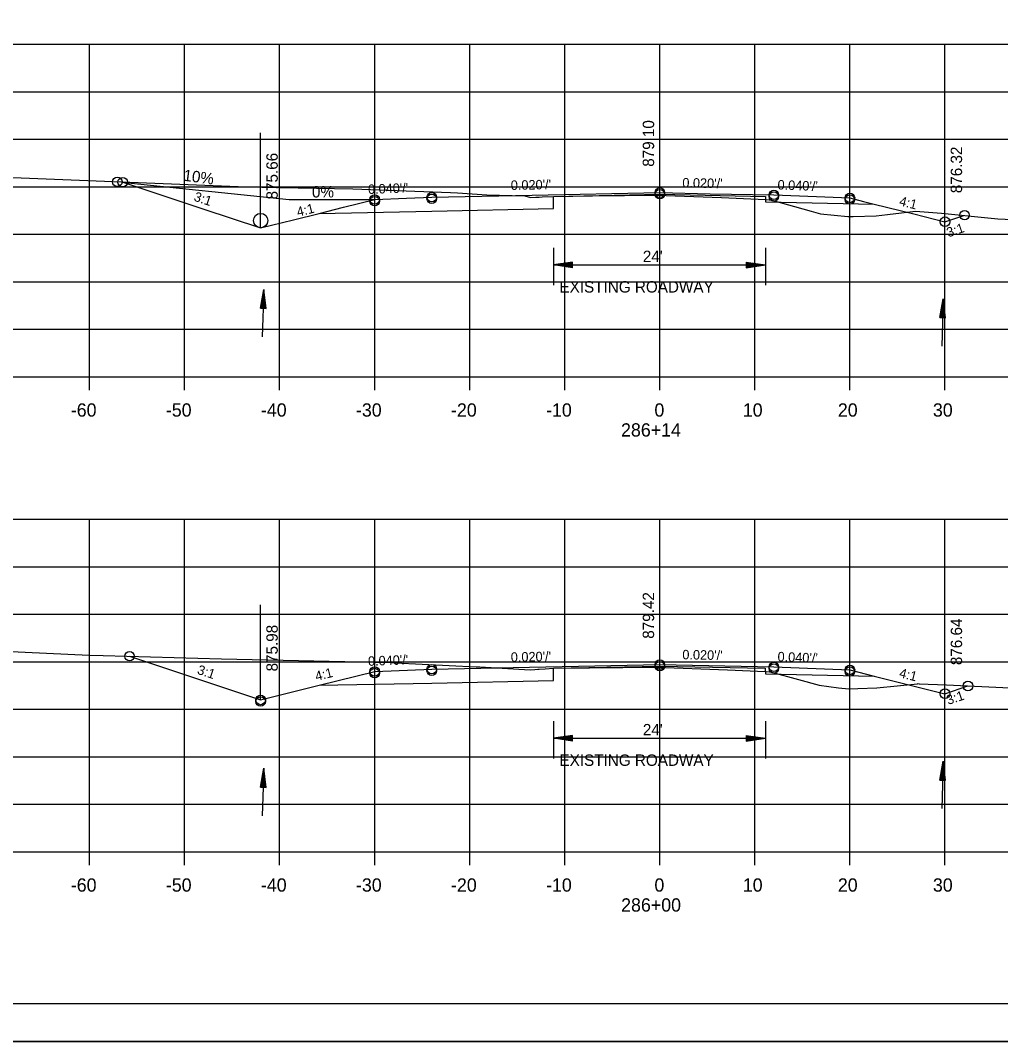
# Model space of a CAD drawing. Extents: x 1486524 to 1499135, y 326561 to 337924.
# Drawn here: x 1488915.6 to 1489018.7, y 332352.6 to 332460.1 of the extents above; entities that cross this region are included whole.
import ezdxf

# ---------------------------------------------------------------- set-up
doc = ezdxf.new("R2010")
doc.units = 0
for name, color, linetype in [('E_Const Align', 7, 'Continuous'), ('E_Const Align Station', 7, 'Continuous'), ('E_Ownership Information', 7, 'Continuous'), ('E_Property Line', 7, 'Continuous'), ('E_Proposed ROW and Easements', 7, 'Continuous'), ('E_Proposed ROW Fig Annot', 7, 'Continuous'), ('E_Quarter Calls', 7, 'Continuous'), ('E_Station Offset', 7, 'Continuous'), ('E_Survey Point', 7, 'Continuous'), ('E_Title Sheet', 7, 'Continuous'), ('E_Tract Number', 7, 'Continuous'), ('R_Water Annot', 7, 'Continuous'), ('R_Xsect Elev', 7, 'Continuous'), ('R_Xsect Slope', 7, 'Continuous')]:
    doc.layers.add(name, color=color, linetype=linetype)

msp = doc.modelspace()

# ---------------------------------------------------------------- linework, layer by layer
at = {"layer": 'E_Const Align'}
for p, q in [((1488842.89, 332422.61), (1489122.89, 332422.61)), ((1488922.89, 332421.21), (1488922.89, 332422.61)), ((1488932.89, 332421.21), (1488932.89, 332422.61)), ((1488942.89, 332421.21), (1488942.89, 332422.61)), ((1488952.89, 332421.21), (1488952.89, 332422.61)), ((1488962.89, 332421.21), (1488962.89, 332422.61)), ((1488972.89, 332421.21), (1488972.89, 332422.61)), ((1488982.89, 332421.21), (1488982.89, 332422.61)), ((1488992.89, 332421.21), (1488992.89, 332422.61)), ((1489002.89, 332421.21), (1489002.89, 332422.61)), ((1489012.89, 332421.21), (1489012.89, 332422.61)), ((1488842.89, 332372.61), (1489122.89, 332372.61)), ((1488922.89, 332371.21), (1488922.89, 332372.61)), ((1488932.89, 332371.21), (1488932.89, 332372.61)), ((1488942.89, 332371.21), (1488942.89, 332372.61)), ((1488952.89, 332371.21), (1488952.89, 332372.61)), ((1488962.89, 332371.21), (1488962.89, 332372.61)), ((1488972.89, 332371.21), (1488972.89, 332372.61)), ((1488982.89, 332371.21), (1488982.89, 332372.61)), ((1488992.89, 332371.21), (1488992.89, 332372.61)), ((1489002.89, 332371.21), (1489002.89, 332372.61)), ((1489012.89, 332371.21), (1489012.89, 332372.61))]:
    msp.add_line(p, q, dxfattribs=at)
at = {"layer": 'E_Ownership Information'}
for p, q in [((1488842.89, 332457.61), (1489122.89, 332457.61)), ((1488922.89, 332422.61), (1488922.89, 332457.61)), ((1488932.89, 332422.61), (1488932.89, 332457.61)), ((1488942.89, 332422.61), (1488942.89, 332457.61)), ((1488952.89, 332422.61), (1488952.89, 332457.61)), ((1488962.89, 332422.61), (1488962.89, 332457.61)), ((1488972.89, 332422.61), (1488972.89, 332457.61)), ((1488982.89, 332422.61), (1488982.89, 332457.61)), ((1488992.89, 332422.61), (1488992.89, 332457.61)), ((1489002.89, 332422.61), (1489002.89, 332457.61)), ((1489012.89, 332422.61), (1489012.89, 332457.61)), ((1488842.89, 332452.61), (1489122.89, 332452.61)), ((1488842.89, 332447.61), (1489122.89, 332447.61)), ((1488842.89, 332442.61), (1489122.89, 332442.61)), ((1488842.89, 332437.61), (1489122.89, 332437.61)), ((1488842.89, 332432.61), (1489122.89, 332432.61)), ((1488842.89, 332427.61), (1489122.89, 332427.61)), ((1488842.89, 332422.61), (1489122.89, 332422.61)), ((1488842.89, 332407.61), (1489122.89, 332407.61)), ((1488922.89, 332372.61), (1488922.89, 332407.61)), ((1488932.89, 332372.61), (1488932.89, 332407.61)), ((1488942.89, 332372.61), (1488942.89, 332407.61)), ((1488952.89, 332372.61), (1488952.89, 332407.61)), ((1488962.89, 332372.61), (1488962.89, 332407.61)), ((1488972.89, 332372.61), (1488972.89, 332407.61)), ((1488982.89, 332372.61), (1488982.89, 332407.61)), ((1488992.89, 332372.61), (1488992.89, 332407.61)), ((1489002.89, 332372.61), (1489002.89, 332407.61)), ((1489012.89, 332372.61), (1489012.89, 332407.61)), ((1488842.89, 332402.61), (1489122.89, 332402.61)), ((1488842.89, 332397.61), (1489122.89, 332397.61)), ((1488842.89, 332392.61), (1489122.89, 332392.61)), ((1488842.89, 332387.61), (1489122.89, 332387.61)), ((1488842.89, 332382.61), (1489122.89, 332382.61)), ((1488842.89, 332377.61), (1489122.89, 332377.61)), ((1488842.89, 332372.61), (1489122.89, 332372.61))]:
    msp.add_line(p, q, dxfattribs=at)
at = {"layer": 'E_Property Line'}
msp.add_line((1489141.07, 332356.61), (1488824.89, 332356.61), dxfattribs=at)
at = {"layer": 'E_Proposed ROW and Easements'}
for p, q in [((1488971.71, 332436.19), (1488971.71, 332432.26)), ((1488993.99, 332436.19), (1488993.99, 332432.26)), ((1488973.71, 332434.68), (1488971.71, 332434.38)), ((1488973.71, 332434.08), (1488971.71, 332434.38)), ((1488973.71, 332434.63), (1488972.04, 332434.38)), ((1488973.71, 332434.13), (1488972.04, 332434.38)), ((1488973.71, 332434.57), (1488972.39, 332434.38)), ((1488973.71, 332434.18), (1488972.39, 332434.38)), ((1488973.71, 332434.52), (1488972.72, 332434.38)), ((1488973.71, 332434.23), (1488972.72, 332434.38)), ((1488973.71, 332434.47), (1488973.06, 332434.38)), ((1488973.71, 332434.28), (1488973.06, 332434.38)), ((1488973.71, 332434.42), (1488973.39, 332434.38)), ((1488973.71, 332434.33), (1488973.39, 332434.38)), ((1488973.71, 332434.08), (1488973.71, 332434.68)), ((1488991.99, 332434.68), (1488993.99, 332434.38)), ((1488991.99, 332434.68), (1488991.99, 332434.08)), ((1488991.99, 332434.63), (1488993.65, 332434.38)), ((1488991.99, 332434.58), (1488993.31, 332434.38)), ((1488991.99, 332434.53), (1488992.98, 332434.38)), ((1488991.99, 332434.48), (1488992.64, 332434.38)), ((1488991.99, 332434.43), (1488992.3, 332434.38)), ((1488991.99, 332434.08), (1488993.99, 332434.38)), ((1488991.99, 332434.28), (1488992.64, 332434.38)), ((1488991.99, 332434.18), (1488993.31, 332434.38)), ((1488991.99, 332434.13), (1488993.65, 332434.38)), ((1488991.99, 332434.23), (1488992.98, 332434.38)), ((1488991.99, 332434.33), (1488992.3, 332434.38)), ((1488971.71, 332386.37), (1488971.71, 332382.44)), ((1488993.99, 332386.37), (1488993.99, 332382.44)), ((1488973.71, 332384.85), (1488971.71, 332384.55)), ((1488973.71, 332384.25), (1488971.71, 332384.55)), ((1488973.71, 332384.8), (1488972.04, 332384.55)), ((1488973.71, 332384.3), (1488972.04, 332384.55)), ((1488973.71, 332384.75), (1488972.39, 332384.55)), ((1488973.71, 332384.35), (1488972.39, 332384.55)), ((1488973.71, 332384.7), (1488972.72, 332384.55)), ((1488973.71, 332384.4), (1488972.72, 332384.55)), ((1488973.71, 332384.65), (1488973.06, 332384.55)), ((1488973.71, 332384.45), (1488973.06, 332384.55)), ((1488973.71, 332384.6), (1488973.39, 332384.55)), ((1488973.71, 332384.5), (1488973.39, 332384.55)), ((1488973.71, 332384.25), (1488973.71, 332384.85)), ((1488991.99, 332384.85), (1488993.99, 332384.55)), ((1488991.99, 332384.85), (1488991.99, 332384.25)), ((1488991.99, 332384.8), (1488993.65, 332384.55)), ((1488991.99, 332384.75), (1488993.31, 332384.55)), ((1488991.99, 332384.7), (1488992.98, 332384.55)), ((1488991.99, 332384.65), (1488992.64, 332384.55)), ((1488991.99, 332384.6), (1488992.3, 332384.55)), ((1488991.99, 332384.25), (1488993.99, 332384.55)), ((1488991.99, 332384.46), (1488992.64, 332384.55)), ((1488991.99, 332384.35), (1488993.31, 332384.55)), ((1488991.99, 332384.3), (1488993.65, 332384.55)), ((1488991.99, 332384.4), (1488992.98, 332384.55)), ((1488991.99, 332384.51), (1488992.3, 332384.55))]:
    msp.add_line(p, q, dxfattribs=at)
at = {"layer": 'E_Proposed ROW Fig Annot'}
for p, q in [((1488971.71, 332434.38), (1488993.99, 332434.38)), ((1488940.86, 332429.82), (1488941.22, 332431.81)), ((1488940.86, 332429.82), (1488941.22, 332431.81)), ((1488941.46, 332429.8), (1488941.22, 332431.81)), ((1488941.46, 332429.8), (1488941.22, 332431.81)), ((1488940.91, 332429.82), (1488941.21, 332431.48)), ((1488940.91, 332429.82), (1488941.21, 332431.48)), ((1488940.96, 332429.82), (1488941.2, 332431.13)), ((1488940.96, 332429.82), (1488941.2, 332431.13)), ((1488941.01, 332429.82), (1488941.19, 332430.8)), ((1488941.01, 332429.82), (1488941.19, 332430.8)), ((1488941.3, 332429.81), (1488941.19, 332430.8)), ((1488941.3, 332429.81), (1488941.19, 332430.8)), ((1488941.35, 332429.8), (1488941.2, 332431.13)), ((1488941.35, 332429.8), (1488941.2, 332431.13)), ((1488941.41, 332429.8), (1488941.21, 332431.48)), ((1488941.41, 332429.8), (1488941.21, 332431.48)), ((1489012.35, 332428.83), (1489012.71, 332430.82)), ((1489012.35, 332428.83), (1489012.71, 332430.82)), ((1489012.95, 332428.81), (1489012.71, 332430.82)), ((1489012.95, 332428.81), (1489012.71, 332430.82)), ((1488940.86, 332429.82), (1488941.46, 332429.8)), ((1488940.86, 332429.82), (1488941.46, 332429.8)), ((1488941.06, 332429.81), (1488941.18, 332430.46)), ((1488941.06, 332429.81), (1488941.18, 332430.46)), ((1488941.11, 332429.81), (1488941.16, 332430.13)), ((1488941.11, 332429.81), (1488941.16, 332430.13)), ((1488941.2, 332429.81), (1488941.16, 332430.13)), ((1488941.2, 332429.81), (1488941.16, 332430.13)), ((1488941.25, 332429.81), (1488941.18, 332430.46)), ((1488941.25, 332429.81), (1488941.18, 332430.46)), ((1489012.4, 332428.83), (1489012.7, 332430.48)), ((1489012.4, 332428.83), (1489012.7, 332430.48)), ((1489012.45, 332428.82), (1489012.69, 332430.14)), ((1489012.45, 332428.82), (1489012.69, 332430.14)), ((1489012.5, 332428.82), (1489012.68, 332429.81)), ((1489012.5, 332428.82), (1489012.68, 332429.81)), ((1489012.55, 332428.82), (1489012.67, 332429.47)), ((1489012.55, 332428.82), (1489012.67, 332429.47)), ((1489012.75, 332428.81), (1489012.67, 332429.47)), ((1489012.75, 332428.81), (1489012.67, 332429.47)), ((1489012.8, 332428.81), (1489012.68, 332429.81)), ((1489012.8, 332428.81), (1489012.68, 332429.81)), ((1489012.85, 332428.81), (1489012.69, 332430.14)), ((1489012.85, 332428.81), (1489012.69, 332430.14)), ((1489012.9, 332428.81), (1489012.7, 332430.48)), ((1489012.9, 332428.81), (1489012.7, 332430.48)), ((1489012.35, 332428.83), (1489012.95, 332428.81)), ((1489012.35, 332428.83), (1489012.95, 332428.81)), ((1489012.6, 332428.82), (1489012.66, 332429.13)), ((1489012.6, 332428.82), (1489012.66, 332429.13)), ((1489012.69, 332428.82), (1489012.66, 332429.13)), ((1489012.69, 332428.82), (1489012.66, 332429.13)), ((1488971.71, 332384.55), (1488993.99, 332384.55)), ((1488940.86, 332379.41), (1488941.22, 332381.4)), ((1488940.86, 332379.41), (1488941.22, 332381.4)), ((1488941.46, 332379.39), (1488941.22, 332381.4)), ((1488941.46, 332379.39), (1488941.22, 332381.4)), ((1489012.35, 332380.16), (1489012.71, 332382.15)), ((1489012.35, 332380.16), (1489012.71, 332382.15)), ((1489012.4, 332380.16), (1489012.7, 332381.82)), ((1489012.4, 332380.16), (1489012.7, 332381.82)), ((1489012.45, 332380.16), (1489012.69, 332381.47)), ((1489012.45, 332380.16), (1489012.69, 332381.47)), ((1489012.5, 332380.15), (1489012.68, 332381.14)), ((1489012.5, 332380.15), (1489012.68, 332381.14)), ((1489012.8, 332380.15), (1489012.68, 332381.14)), ((1489012.8, 332380.15), (1489012.68, 332381.14)), ((1489012.85, 332380.14), (1489012.69, 332381.47)), ((1489012.85, 332380.14), (1489012.69, 332381.47)), ((1489012.9, 332380.14), (1489012.7, 332381.82)), ((1489012.9, 332380.14), (1489012.7, 332381.82)), ((1489012.95, 332380.14), (1489012.71, 332382.15)), ((1489012.95, 332380.14), (1489012.71, 332382.15)), ((1488940.91, 332379.41), (1488941.21, 332381.07)), ((1488940.91, 332379.41), (1488941.21, 332381.07)), ((1488940.96, 332379.41), (1488941.2, 332380.72)), ((1488940.96, 332379.41), (1488941.2, 332380.72)), ((1488941.01, 332379.41), (1488941.19, 332380.39)), ((1488941.01, 332379.41), (1488941.19, 332380.39)), ((1488941.06, 332379.4), (1488941.18, 332380.05)), ((1488941.06, 332379.4), (1488941.18, 332380.05)), ((1488941.25, 332379.4), (1488941.18, 332380.05)), ((1488941.25, 332379.4), (1488941.18, 332380.05)), ((1488941.3, 332379.4), (1488941.19, 332380.39)), ((1488941.3, 332379.4), (1488941.19, 332380.39)), ((1488941.35, 332379.39), (1488941.2, 332380.72)), ((1488941.35, 332379.39), (1488941.2, 332380.72)), ((1488941.41, 332379.39), (1488941.21, 332381.07)), ((1488941.41, 332379.39), (1488941.21, 332381.07)), ((1489012.35, 332380.16), (1489012.95, 332380.14)), ((1489012.35, 332380.16), (1489012.95, 332380.14)), ((1489012.55, 332380.15), (1489012.67, 332380.8)), ((1489012.55, 332380.15), (1489012.67, 332380.8)), ((1489012.6, 332380.15), (1489012.66, 332380.47)), ((1489012.6, 332380.15), (1489012.66, 332380.47)), ((1489012.69, 332380.15), (1489012.66, 332380.47)), ((1489012.69, 332380.15), (1489012.66, 332380.47)), ((1489012.75, 332380.15), (1489012.67, 332380.8)), ((1489012.75, 332380.15), (1489012.67, 332380.8)), ((1488940.86, 332379.41), (1488941.46, 332379.39)), ((1488940.86, 332379.41), (1488941.46, 332379.39)), ((1488941.11, 332379.4), (1488941.16, 332379.72)), ((1488941.11, 332379.4), (1488941.16, 332379.72)), ((1488941.2, 332379.4), (1488941.16, 332379.72)), ((1488941.2, 332379.4), (1488941.16, 332379.72))]:
    msp.add_line(p, q, dxfattribs=at)
at = {"layer": 'E_Quarter Calls'}
msp.add_line((1488812.48, 332352.63), (1489145.82, 332352.63), dxfattribs=at)
for points in [[(1488812.48, 332565.97), (1489145.82, 332565.97), (1489145.82, 332352.63), (1488812.48, 332352.63)], [(1489058.81, 332562.07), (1489058.81, 332552.19), (1489094.54, 332552.19), (1489094.54, 332549.27), (1489117.74, 332549.27), (1489117.74, 332524.94), (1489141.07, 332524.94), (1489141.07, 332356.61), (1488824.89, 332356.61), (1488824.89, 332562.07)]]:
    msp.add_lwpolyline(points, close=True, dxfattribs=at)
for centre in [(1488925.81, 332443.12), (1488926.38, 332443.1), (1488926.38, 332443.1), (1488982.89, 332441.99), (1488982.89, 332441.99), (1488952.89, 332441.27), (1488952.89, 332441.27), (1488952.89, 332441.1), (1488958.89, 332441.51), (1488958.89, 332441.51), (1488958.89, 332441.34), (1488982.89, 332441.82), (1488994.89, 332441.75), (1488994.89, 332441.75), (1488994.89, 332441.58), (1489002.89, 332441.43), (1489002.89, 332441.43), (1489002.89, 332441.26), (1489012.89, 332438.93), (1489012.89, 332438.93), (1489014.95, 332439.62), (1489014.95, 332439.62), (1488927.1, 332393.19), (1488927.1, 332393.19), (1488952.89, 332391.59), (1488952.89, 332391.59), (1488952.89, 332391.42), (1488958.89, 332391.83), (1488958.89, 332391.83), (1488958.89, 332391.66), (1488982.89, 332392.31), (1488982.89, 332392.31), (1488982.89, 332392.14), (1488994.89, 332392.07), (1488994.89, 332392.07), (1488994.89, 332391.9), (1489002.89, 332391.75), (1489002.89, 332391.75), (1489002.89, 332391.58), (1489012.89, 332389.25), (1489012.89, 332389.25), (1489015.31, 332390.06), (1489015.31, 332390.06), (1488940.89, 332388.59), (1488940.89, 332388.59), (1488940.89, 332388.42)]:
    msp.add_circle(centre, 0.5, dxfattribs=at)
at = {"layer": 'E_Station Offset'}
for p, q in [((1488926.26, 332443.09), (1488943.89, 332441.27)), ((1488943.89, 332441.27), (1488952.89, 332441.27))]:
    msp.add_line(p, q, dxfattribs=at)
msp.add_circle((1488940.89, 332439.05), 0.75, dxfattribs=at)
at = {"layer": 'E_Survey Point'}
for points in [[(1488947.06, 332439.81), (1488958.89, 332440.05), (1488971.71, 332440.31), (1488971.71, 332441.6), (1488982.89, 332441.82), (1488993.99, 332441.6), (1488994, 332441.02), (1489005.45, 332440.79)], [(1488947.06, 332390.14), (1488958.89, 332390.37), (1488971.71, 332390.63), (1488971.71, 332391.92), (1488982.89, 332392.15), (1488993.98, 332391.92), (1488993.99, 332391.34), (1489005.45, 332391.11)]]:
    msp.add_lwpolyline(points, dxfattribs=at)
at = {"layer": 'E_Title Sheet'}
for points in [[(1488926.38, 332443.1), (1488934.82, 332440.29), (1488940.89, 332438.27), (1488944.34, 332439.13), (1488947.06, 332439.81), (1488949.62, 332440.45), (1488952.89, 332441.27), (1488956.25, 332441.4), (1488958.89, 332441.51), (1488969.45, 332441.72), (1488982.89, 332441.99), (1488988.17, 332441.88), (1488994.89, 332441.75), (1488999.37, 332441.57), (1489002.89, 332441.43), (1489004.32, 332441.07), (1489005.45, 332440.79), (1489009.61, 332439.75), (1489012.89, 332438.93), (1489014.88, 332439.59)], [(1488927.1, 332393.19), (1488940.89, 332388.59), (1488947.06, 332390.14), (1488952.89, 332391.59), (1488958.89, 332391.83), (1488982.89, 332392.31), (1488994.89, 332392.07), (1489002.89, 332391.75), (1489005.45, 332391.11), (1489012.89, 332389.25), (1489015.31, 332390.06)]]:
    msp.add_lwpolyline(points, dxfattribs=at)
at = {"layer": 'E_Tract Number'}
for points in [[(1488913.02, 332443.67), (1488938.53, 332442.62), (1488938.8, 332442.61), (1488939.08, 332442.6), (1488950.58, 332442.39), (1488960.87, 332441.99), (1488961.6, 332441.96), (1488964.7, 332441.77), (1488968.7, 332441.67), (1488969.29, 332441.48), (1488969.86, 332441.5), (1488970.2, 332441.51), (1488970.21, 332441.51), (1488970.52, 332441.53), (1488971.71, 332441.59), (1488975.81, 332441.64), (1488982.57, 332441.72), (1488989.38, 332441.46), (1488993.99, 332441.28), (1488994.4, 332441.23), (1488994.68, 332441.2), (1488998.8, 332440.05), (1488999.8, 332439.77), (1489002.66, 332439.49), (1489002.98, 332439.46), (1489003.22, 332439.47), (1489005.66, 332439.54), (1489006.86, 332439.69), (1489009.78, 332440.04), (1489012.53, 332439.84), (1489018.46, 332439.23), (1489030.71, 332438.68)], [(1488913.88, 332393.73), (1488922.84, 332393.32), (1488924.34, 332393.27), (1488936.78, 332392.91), (1488952.97, 332392.57), (1488954.06, 332392.55), (1488955.03, 332392.51), (1488963.57, 332392.09), (1488963.94, 332392.07), (1488969.26, 332391.76), (1488969.75, 332391.81), (1488970.04, 332391.82), (1488970.19, 332391.82), (1488970.82, 332391.86), (1488971.71, 332391.92), (1488975.5, 332391.96), (1488982.53, 332392.05), (1488990.02, 332391.75), (1488993.98, 332391.6), (1488994.42, 332391.55), (1488994.65, 332391.53), (1488997.48, 332390.75), (1488999.66, 332390.14), (1489001.68, 332389.88), (1489002.78, 332389.77), (1489003.73, 332389.8), (1489005.72, 332389.87), (1489010.01, 332390.3), (1489010.07, 332390.31), (1489010.17, 332390.3), (1489013.05, 332390.17), (1489026.38, 332389.54)]]:
    msp.add_lwpolyline(points, dxfattribs=at)
at = {"layer": 'R_Water Annot'}
for p, q in [((1488941.22, 332431.81), (1488941.06, 332426.81)), ((1489012.71, 332430.82), (1489012.55, 332425.82)), ((1488941.22, 332381.4), (1488941.06, 332376.4)), ((1489012.71, 332382.15), (1489012.55, 332377.15))]:
    msp.add_line(p, q, dxfattribs=at)
at = {"layer": 'R_Xsect Elev'}
for p, q in [((1488982.89, 332441.71), (1488982.89, 332451.71)), ((1489012.89, 332438.93), (1489012.89, 332448.93)), ((1488940.89, 332438.27), (1488940.89, 332448.27)), ((1488982.89, 332392.03), (1488982.89, 332402.03)), ((1488940.89, 332388.59), (1488940.89, 332398.59)), ((1489012.89, 332389.25), (1489012.89, 332399.25))]:
    msp.add_line(p, q, dxfattribs=at)

# ---------------------------------------------------------------- texts
at = {"layer": 'E_Const Align Station'}
for s, p in [('-60', (1488920.92, 332418.41)), ('-50', (1488930.92, 332418.41)), ('-40', (1488940.92, 332418.41)), ('-30', (1488950.92, 332418.41)), ('-20', (1488960.92, 332418.41)), ('-10', (1488970.92, 332418.41)), ('0', (1488982.32, 332418.41)), ('10', (1488991.62, 332418.41)), ('20', (1489001.62, 332418.41)), ('30', (1489011.62, 332418.41)), ('286+14', (1488978.81, 332416.31)), ('-60', (1488920.92, 332368.41)), ('-50', (1488930.92, 332368.41)), ('-40', (1488940.92, 332368.41)), ('-30', (1488950.92, 332368.41)), ('-20', (1488960.92, 332368.41)), ('-10', (1488970.92, 332368.41)), ('0', (1488982.32, 332368.41)), ('10', (1488991.62, 332368.41)), ('20', (1489001.62, 332368.41)), ('30', (1489011.62, 332368.41)), ('286+00', (1488978.82, 332366.31))]:
    msp.add_text(s, height=1.4, dxfattribs=at).set_placement(p)
at = {"layer": 'E_Proposed ROW Fig Annot'}
for s, p in [("24'", (1488981.1, 332434.68)), ('EXISTING ROADWAY', (1488972.33, 332431.47)), ("24'", (1488981.1, 332384.86)), ('EXISTING ROADWAY', (1488972.33, 332381.65))]:
    msp.add_text(s, height=1.2, dxfattribs=at).set_placement(p)
at = {"layer": 'E_Station Offset'}
msp.add_text('10%', height=1.2, rotation=352.59, dxfattribs=at).set_placement((1488932.71, 332443.25))
msp.add_text('0%', height=1.2, dxfattribs=at).set_placement((1488946.29, 332441.48))
at = {"layer": 'R_Xsect Elev'}
for s, p in [('879.10', (1488982.29, 332444.71)), ('876.32', (1489014.69, 332441.93)), ('875.66', (1488942.69, 332441.27)), ('879.42', (1488982.29, 332395.03)), ('875.98', (1488942.69, 332391.59)), ('876.64', (1489014.69, 332392.25))]:
    msp.add_text(s, height=1.2, rotation=90, dxfattribs=at).set_placement(p)
at = {"layer": 'R_Xsect Slope'}
for s, rotation, p in [("0.020'/'", 358.8542, (1488985.25, 332442.54)), ("0.040'/'", 2.2906, (1488952.21, 332441.84)), ("0.020'/'", 1.1458, (1488967.22, 332442.27)), ("0.040'/'", 357.7094, (1488995.26, 332442.33)), ('3:1', 341.5651, (1488933.79, 332441.16)), ('4:1', 345.9638, (1489008.01, 332440.66)), ('4:1', 14.0362, (1488944.82, 332439.45)), ('3:1', 18.4349, (1489013.25, 332437.28)), ("0.040'/'", 2.2906, (1488952.21, 332392.17)), ("0.020'/'", 1.1458, (1488967.22, 332392.6)), ("0.020'/'", 358.8542, (1488985.25, 332392.87)), ("0.040'/'", 357.7094, (1488995.26, 332392.66)), ('3:1', 341.5651, (1488934.15, 332391.36)), ('4:1', 14.0362, (1488946.76, 332390.58)), ('4:1', 345.9638, (1489008.01, 332390.99)), ('3:1', 18.4349, (1489013.24, 332388.06))]:
    msp.add_text(s, height=1, rotation=rotation, dxfattribs=at).set_placement(p)

doc.saveas('drawing.dxf')
